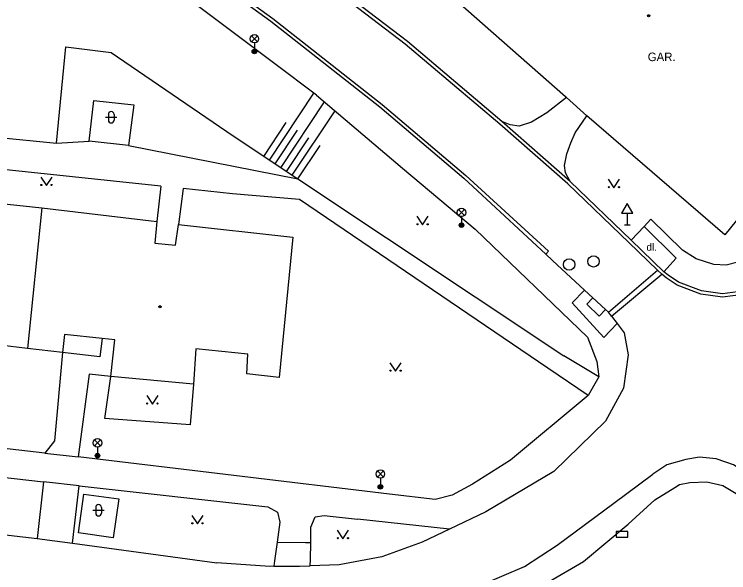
# Model space of a CAD drawing. Extents: x -595546 to -593986, y -1160845 to -1159202.
# Drawn here: x -594144.4 to -594081.5, y -1159544.9 to -1159495.8 of the extents above; entities that cross this region are included whole.
import ezdxf

# ---------------------------------------------------------------- set-up
doc = ezdxf.new("R2010")
doc.units = 0
for name, color, linetype in [('Level 24', 7, 'Continuous'), ('Level 27', 7, 'Continuous'), ('Level 33', 7, 'Continuous'), ('Level 34', 7, 'Continuous'), ('Level 36', 7, 'Continuous'), ('Level 39', 7, 'Continuous'), ('Specificka linie pasportu komunikaci', 7, 'Continuous'), ('TM - budovy zdene_ betonove - VP', 7, 'Continuous'), ('TM - chodniky - VP', 7, 'Continuous'), ('TM - komunikace - VP', 7, 'Continuous'), ('TM - letecke snimky - pomocna linie', 7, 'Continuous'), ('TM - plot dreveny - VP', 7, 'Continuous'), ('TM - popis objektu', 7, 'Continuous'), ('TM - popis povrchu', 7, 'Continuous'), ('TM - rozhrani mezi zpev. plochami mezi sebou - VP', 7, 'Continuous'), ('TM - rozhrani ploch obecne - VP', 7, 'Continuous'), ('TM - srafovani', 7, 'Continuous')]:
    doc.layers.add(name, color=color, linetype=linetype)

msp = doc.modelspace()

# ---------------------------------------------------------------- linework, layer by layer
at = {"layer": 'Level 24'}
msp.add_lwpolyline([(-594091.397, -1159541.808), (-594090.397, -1159541.808), (-594090.397, -1159541.308), (-594091.397, -1159541.308)], close=True, dxfattribs=at)
at = {"layer": 'Level 27'}
for centre in [(-594093.4, -1159517.52), (-594095.55, -1159517.79)]:
    msp.add_circle(centre, 0.5, dxfattribs=at)
at = {"layer": 'Level 33'}
for p, q in [((-594123.515, -1159498.17), (-594122.985, -1159497.64)), ((-594123.515, -1159497.64), (-594122.985, -1159498.17)), ((-594123.25, -1159498.28), (-594123.25, -1159499.03)), ((-594105.285, -1159513.47), (-594104.755, -1159512.94)), ((-594105.285, -1159512.94), (-594104.755, -1159513.47)), ((-594105.02, -1159513.58), (-594105.02, -1159514.33)), ((-594137.325, -1159533.77), (-594136.795, -1159533.24)), ((-594137.325, -1159533.24), (-594136.795, -1159533.77)), ((-594137.06, -1159533.88), (-594137.06, -1159534.63)), ((-594112.425, -1159536.51), (-594111.895, -1159535.98)), ((-594112.425, -1159535.98), (-594111.895, -1159536.51)), ((-594112.16, -1159536.62), (-594112.16, -1159537.37))]:
    msp.add_line(p, q, dxfattribs=at)
for centre, radius in [((-594123.25, -1159497.905), 0.375), ((-594123.25, -1159499.03), 0.2), ((-594123.25, -1159499.03), 0.145), ((-594123.25, -1159499.03), 0.0876), ((-594105.02, -1159513.205), 0.375), ((-594105.02, -1159514.33), 0.2), ((-594105.02, -1159514.33), 0.145), ((-594105.02, -1159514.33), 0.0876), ((-594137.06, -1159533.505), 0.375), ((-594137.06, -1159534.63), 0.2), ((-594137.06, -1159534.63), 0.145), ((-594137.06, -1159534.63), 0.0876), ((-594112.16, -1159536.245), 0.375), ((-594112.16, -1159537.37), 0.2), ((-594112.16, -1159537.37), 0.145), ((-594112.16, -1159537.37), 0.0876)]:
    msp.add_circle(centre, radius, dxfattribs=at)
at = {"layer": 'Level 34'}
for p, q in [((-594090.44, -1159513.282), (-594090.44, -1159514.3)), ((-594090.69, -1159514.3), (-594090.19, -1159514.3))]:
    msp.add_line(p, q, dxfattribs=at)
msp.add_lwpolyline([(-594090.94, -1159513.282), (-594089.94, -1159513.282), (-594090.44, -1159512.416)], close=True, dxfattribs=at)
at = {"layer": 'Level 36'}
for p, q in [((-594136.346, -1159504.826), (-594135.346, -1159504.826)), ((-594136.096, -1159504.576), (-594136.096, -1159505.076)), ((-594135.596, -1159504.576), (-594135.596, -1159505.076)), ((-594137.466, -1159539.436), (-594136.466, -1159539.436)), ((-594137.216, -1159539.186), (-594137.216, -1159539.686)), ((-594136.716, -1159539.186), (-594136.716, -1159539.686))]:
    msp.add_line(p, q, dxfattribs=at)
for points in [[(-594142.05, -1159510.09), (-594141.55, -1159510.84), (-594141.05, -1159510.09)], [(-594092.11, -1159510.28), (-594091.61, -1159511.03), (-594091.11, -1159510.28)], [(-594108.95, -1159513.55), (-594108.45, -1159514.3), (-594107.95, -1159513.55)], [(-594111.33, -1159526.44), (-594110.83, -1159527.19), (-594110.33, -1159526.44)], [(-594132.73, -1159529.33), (-594132.23, -1159530.08), (-594131.73, -1159529.33)], [(-594128.76, -1159539.89), (-594128.26, -1159540.64), (-594127.76, -1159539.89)], [(-594115.96, -1159541.2), (-594115.46, -1159541.95), (-594114.96, -1159541.2)]]:
    msp.add_lwpolyline(points, dxfattribs=at)
for centre in [(-594142, -1159510.79), (-594141.101, -1159510.79), (-594092.06, -1159510.98), (-594091.161, -1159510.98), (-594108.9, -1159514.25), (-594108.001, -1159514.25), (-594111.28, -1159527.14), (-594110.381, -1159527.14), (-594132.68, -1159530.03), (-594131.781, -1159530.03), (-594128.71, -1159540.59), (-594127.811, -1159540.59), (-594115.91, -1159541.9), (-594115.011, -1159541.9)]:
    msp.add_circle(centre, 0.05, dxfattribs=at)
for centre, start, end in [((-594135.846, -1159504.576), 0, 180), ((-594135.846, -1159505.076), 180, 0), ((-594136.966, -1159539.186), 0, 180), ((-594136.966, -1159539.686), 180, 0)]:
    msp.add_arc(centre, 0.25, start, end, dxfattribs=at)
at = {"layer": 'Level 39'}
for centre, radius in [((-594088.55, -1159495.88), 0.09), ((-594088.55, -1159495.88), 0.0398), ((-594131.56, -1159521.51), 0.09), ((-594131.56, -1159521.51), 0.0398)]:
    msp.add_circle(centre, radius, dxfattribs=at)
at = {"layer": 'Specificka linie pasportu komunikaci'}
for points in [[(-594140.67, -1159507.12), (-594137.78, -1159506.92)], [(-594134.32, -1159507.31), (-594119.43, -1159510.26)], [(-594141.69, -1159534.4), (-594138.76, -1159534.74)], [(-594189.77, -1159536.4), (-594142.37, -1159541.93)]]:
    msp.add_lwpolyline(points, dxfattribs=at)
at = {"layer": 'TM - budovy zdene_ betonove - VP'}
for points in [[(-594095.86, -1159503.03), (-594107.81, -1159492.5)], [(-594069.66, -1159500.13), (-594081.84, -1159515.18)], [(-594095.79, -1159503.09), (-594095.86, -1159503.03)], [(-594094, -1159504.7), (-594095.79, -1159503.09)], [(-594081.84, -1159515.18), (-594094, -1159504.7)], [(-594151.61, -1159511.77), (-594141.95, -1159512.8)], [(-594141.95, -1159512.8), (-594143.23, -1159525.19)], [(-594141.95, -1159512.8), (-594131.83, -1159514.02)], [(-594131.83, -1159514.02), (-594132, -1159515.91)], [(-594130.2, -1159516.1), (-594129.94, -1159514.28)], [(-594129.94, -1159514.28), (-594119.86, -1159515.4)], [(-594119.86, -1159515.4), (-594121.07, -1159527.76)], [(-594132, -1159515.91), (-594130.2, -1159516.1)], [(-594136.66, -1159524.31), (-594136.85, -1159525.94)], [(-594135.54, -1159524.44), (-594136.66, -1159524.31)], [(-594135.89, -1159527.66), (-594135.54, -1159524.44)], [(-594143.23, -1159525.19), (-594145.69, -1159524.9)], [(-594140.13, -1159525.55), (-594143.23, -1159525.19)], [(-594128.39, -1159525.21), (-594128.6, -1159528.34)], [(-594123.82, -1159525.7), (-594128.39, -1159525.21)], [(-594136.85, -1159525.94), (-594140.13, -1159525.55)], [(-594123.92, -1159527.43), (-594123.82, -1159525.7)], [(-594128.6, -1159528.34), (-594135.89, -1159527.66)], [(-594121.07, -1159527.76), (-594123.92, -1159527.43)]]:
    msp.add_lwpolyline(points, dxfattribs=at)
at = {"layer": 'TM - chodniky - VP'}
for points in [[(-594140.67, -1159507.12), (-594139.84, -1159498.61)], [(-594139.84, -1159498.61), (-594135.85, -1159499.11)], [(-594135.85, -1159499.11), (-594125.13, -1159506.47)], [(-594183.18, -1159502.87), (-594140.67, -1159507.12)], [(-594117.77, -1159502.87), (-594110.21, -1159509.3)], [(-594137.78, -1159506.92), (-594137.39, -1159503.34)], [(-594137.39, -1159503.34), (-594133.87, -1159503.74)], [(-594133.87, -1159503.74), (-594134.32, -1159507.31)], [(-594134.32, -1159507.31), (-594137.78, -1159506.92)], [(-594125.13, -1159506.47), (-594119.43, -1159510.26)], [(-594131.48, -1159510.89), (-594151.23, -1159508.82)], [(-594110.21, -1159509.3), (-594103.83, -1159514.67)], [(-594119.43, -1159510.26), (-594096.01, -1159525.83)], [(-594131.48, -1159510.89), (-594131.83, -1159514.02)], [(-594129.53, -1159511.1), (-594129.94, -1159514.28)], [(-594125.18, -1159511.56), (-594129.53, -1159511.1)], [(-594119.28, -1159512.06), (-594125.18, -1159511.56)], [(-594097.41, -1159526.93), (-594119.28, -1159512.06)], [(-594088.36, -1159513.8), (-594088.96, -1159514.44)], [(-594085.58, -1159516.54), (-594088.36, -1159513.8)], [(-594088.96, -1159514.44), (-594090.1, -1159515.64)], [(-594103.83, -1159514.67), (-594093.94, -1159524.18)], [(-594084.36, -1159517.28), (-594085.58, -1159516.54)], [(-594082.8, -1159517.8), (-594084.36, -1159517.28)], [(-594080.7, -1159517.58), (-594081.72, -1159517.86)], [(-594081.72, -1159517.86), (-594082.8, -1159517.8)], [(-594093.94, -1159524.18), (-594093.12, -1159526.34)], [(-594140.13, -1159525.55), (-594140.83, -1159533.33)], [(-594092.93, -1159527.7), (-594096.01, -1159525.83)], [(-594093.12, -1159526.34), (-594092.93, -1159527.7)], [(-594093.87, -1159529.34), (-594097.41, -1159526.93)], [(-594137.78, -1159527.45), (-594138.76, -1159534.74)], [(-594135.89, -1159527.66), (-594137.78, -1159527.45)], [(-594093.87, -1159529.34), (-594100.72, -1159535.02)], [(-594141.69, -1159534.4), (-594160.54, -1159532.24)], [(-594140.83, -1159533.33), (-594141.69, -1159534.4)], [(-594111.37, -1159538.01), (-594138.76, -1159534.74)], [(-594100.72, -1159535.02), (-594104.04, -1159537.15)], [(-594104.04, -1159537.15), (-594105.85, -1159538.12)], [(-594101.35, -1159547.78), (-594097.3, -1159545.72), (-594094.29, -1159543.95), (-594090.36, -1159540.67), (-594088.01, -1159538.53), (-594086.25, -1159537.44), (-594085.83, -1159537.18), (-594084.94, -1159536.99), (-594083.43, -1159536.94), (-594082.03, -1159537.27), (-594080.7, -1159538.04), (-594079.12, -1159539.61)], [(-594139.27, -1159542.34), (-594138.66, -1159537.28)], [(-594138.66, -1159537.28), (-594122.07, -1159539.14)], [(-594107.33, -1159538.49), (-594111.37, -1159538.01)], [(-594105.85, -1159538.12), (-594107.33, -1159538.49)], [(-594122.07, -1159539.14), (-594121.23, -1159539.62), (-594121, -1159540.48)], [(-594118.29, -1159542.28), (-594118.27, -1159540.93), (-594117.91, -1159540.03)], [(-594117.91, -1159540.03), (-594117.1, -1159539.91)], [(-594117.1, -1159539.91), (-594114.17, -1159540.23)], [(-594106.09, -1159541.11), (-594114.17, -1159540.23)], [(-594121, -1159540.48), (-594121.25, -1159542.26)], [(-594121.25, -1159542.26), (-594121.48, -1159543.89)], [(-594118.33, -1159544.33), (-594118.32, -1159543.78), (-594118.29, -1159542.28)], [(-594121.48, -1159543.89), (-594121.55, -1159544.37)]]:
    msp.add_lwpolyline(points, dxfattribs=at)
at = {"layer": 'TM - komunikace - VP'}
for points in [[(-594109.79, -1159498.15), (-594123.27, -1159487.84)], [(-594132.81, -1159488.38), (-594121.81, -1159496.37)], [(-594121.81, -1159496.37), (-594112.2, -1159503.91)], [(-594101.48, -1159505.19), (-594109.79, -1159498.15)], [(-594095.79, -1159503.09), (-594097.52, -1159504.43)], [(-594112.2, -1159503.91), (-594104.81, -1159510.18)], [(-594097.52, -1159504.43), (-594098.87, -1159505.27)], [(-594095.01, -1159506.21), (-594094, -1159504.7)], [(-594100.74, -1159505.49), (-594101.48, -1159505.19)], [(-594099.94, -1159505.62), (-594100.74, -1159505.49)], [(-594098.87, -1159505.27), (-594099.94, -1159505.62)], [(-594095.41, -1159507.07), (-594095.01, -1159506.21)], [(-594095.75, -1159508.05), (-594095.41, -1159507.07)], [(-594095.96, -1159509.08), (-594095.75, -1159508.05)], [(-594095.86, -1159509.73), (-594095.96, -1159509.08)], [(-594095.46, -1159510.48), (-594095.86, -1159509.73)], [(-594104.81, -1159510.18), (-594097.6, -1159516.88)], [(-594090.1, -1159515.64), (-594095.46, -1159510.48)], [(-594087.21, -1159518.43), (-594090.1, -1159515.64)], [(-594097.6, -1159516.88), (-594097.01, -1159517.43)], [(-594094.19, -1159520.05), (-594097.01, -1159517.43)], [(-594086.83, -1159518.74), (-594087.21, -1159518.43)], [(-594085.91, -1159519.36), (-594086.83, -1159518.74)], [(-594083.9, -1159520.12), (-594085.91, -1159519.36)], [(-594093.45, -1159520.73), (-594094.19, -1159520.05)], [(-594082.06, -1159520.38), (-594083.9, -1159520.12)], [(-594080.3, -1159520.15), (-594082.06, -1159520.38)], [(-594092.35, -1159521.75), (-594093.45, -1159520.73)], [(-594092.09, -1159521.99), (-594092.35, -1159521.75)], [(-594091.82, -1159522.35), (-594092.09, -1159521.99)], [(-594091.82, -1159522.35), (-594091.33, -1159522.99)], [(-594091.33, -1159522.99), (-594090.7, -1159523.81)], [(-594090.7, -1159523.81), (-594090.34, -1159525.76)], [(-594090.34, -1159525.76), (-594090.76, -1159528.69)], [(-594090.76, -1159528.69), (-594092.36, -1159531.59)], [(-594189.07, -1159531.55), (-594141.82, -1159536.93)], [(-594092.36, -1159531.59), (-594096.89, -1159536.03)], [(-594085.29, -1159534.96), (-594086.95, -1159535.44), (-594088.19, -1159536.26)], [(-594077.61, -1159538.29), (-594079.66, -1159536.35), (-594081.09, -1159535.43), (-594082.6, -1159534.9), (-594084.07, -1159534.77), (-594085.29, -1159534.96)], [(-594096.89, -1159536.03), (-594102.87, -1159539.58)], [(-594091.62, -1159538.82), (-594088.19, -1159536.26)], [(-594141.82, -1159536.93), (-594142.37, -1159541.93)], [(-594096.59, -1159542.5), (-594091.62, -1159538.82)], [(-594102.87, -1159539.58), (-594106.09, -1159541.11)], [(-594106.09, -1159541.11), (-594108.49, -1159542.24)], [(-594142.37, -1159541.93), (-594139.27, -1159542.34)], [(-594139.27, -1159542.34), (-594126.55, -1159544.06)], [(-594108.49, -1159542.24), (-594112.03, -1159543.55)], [(-594099.49, -1159544.38), (-594096.59, -1159542.5)], [(-594121.55, -1159544.37), (-594121.88, -1159544.38), (-594126.55, -1159544.06)], [(-594112.03, -1159543.55), (-594115.78, -1159544.25), (-594118.33, -1159544.33)], [(-594121.55, -1159544.37), (-594121.46, -1159544.37), (-594119.29, -1159544.36), (-594118.33, -1159544.33)], [(-594104.85, -1159546.69), (-594099.49, -1159544.38)]]:
    msp.add_lwpolyline(points, dxfattribs=at)
at = {"layer": 'TM - letecke snimky - pomocna linie'}
msp.add_lwpolyline([(-594117.77, -1159502.87), (-594125.118, -1159497.348), (-594134.294, -1159490.434), (-594144.8, -1159483.8)], dxfattribs=at)
at = {"layer": 'TM - plot dreveny - VP'}
for points in [[(-594136.42, -1159531.37), (-594135.89, -1159527.66)], [(-594128.6, -1159528.34), (-594128.9, -1159531.91)], [(-594128.9, -1159531.91), (-594136.42, -1159531.37)]]:
    msp.add_lwpolyline(points, dxfattribs=at)
at = {"layer": 'TM - rozhrani mezi zpev. plochami mezi sebou - VP'}
for points in [[(-594109.97, -1159498.38), (-594123.45, -1159488.07)], [(-594132.64, -1159488.15), (-594121.64, -1159496.14)], [(-594121.64, -1159496.14), (-594112.01, -1159503.69)], [(-594101.65, -1159505.42), (-594109.97, -1159498.38)], [(-594112.01, -1159503.69), (-594104.63, -1159509.95)], [(-594095.66, -1159510.69), (-594101.65, -1159505.42)], [(-594095.46, -1159510.48), (-594101.48, -1159505.19)], [(-594104.63, -1159509.95), (-594097.37, -1159516.63)], [(-594090.3, -1159515.85), (-594095.66, -1159510.69)], [(-594088.96, -1159514.44), (-594086.14, -1159517.25)], [(-594087.76, -1159518.3), (-594090.3, -1159515.85)], [(-594097.6, -1159516.88), (-594097.37, -1159516.63)], [(-594086.14, -1159517.25), (-594087.21, -1159518.43)], [(-594092.09, -1159521.99), (-594087.76, -1159518.3)], [(-594087.4, -1159518.65), (-594087.76, -1159518.3)], [(-594091.82, -1159522.35), (-594087.4, -1159518.65)], [(-594087, -1159518.97), (-594087.4, -1159518.65)], [(-594086.05, -1159519.62), (-594087, -1159518.97)], [(-594094.19, -1159520.05), (-594095.29, -1159521.18), (-594092.51, -1159524.21), (-594091.33, -1159522.99)], [(-594083.97, -1159520.4), (-594086.05, -1159519.62)], [(-594093.45, -1159520.73), (-594094, -1159521.29), (-594092.92, -1159522.34), (-594092.35, -1159521.75)], [(-594082.06, -1159520.67), (-594083.97, -1159520.4)], [(-594080.23, -1159520.43), (-594082.06, -1159520.67)], [(-594121.25, -1159542.26), (-594118.76, -1159542.28), (-594118.29, -1159542.28)]]:
    msp.add_lwpolyline(points, dxfattribs=at)
at = {"layer": 'TM - rozhrani ploch obecne - VP'}
for points in [[(-594136.66, -1159524.31), (-594139.96, -1159523.96), (-594140.13, -1159525.55)], [(-594092.93, -1159527.7), (-594093.87, -1159529.34)], [(-594138.66, -1159537.28), (-594141.82, -1159536.93)], [(-594138.74, -1159541.43), (-594138.26, -1159538.03)], [(-594138.26, -1159538.03), (-594135.17, -1159538.43)], [(-594135.17, -1159538.43), (-594135.67, -1159541.88)], [(-594135.67, -1159541.88), (-594138.74, -1159541.43)]]:
    msp.add_lwpolyline(points, dxfattribs=at)
at = {"layer": 'TM - srafovani'}
for points in [[(-594121.92, -1159508.6), (-594118.01, -1159502.71)], [(-594120.92, -1159509.27), (-594117.07, -1159503.47)], [(-594119.93, -1159509.93), (-594116.15, -1159504.25)], [(-594122.42, -1159508.27), (-594120.45, -1159505.3)], [(-594121.42, -1159508.93), (-594119.45, -1159505.97)], [(-594120.42, -1159509.6), (-594118.45, -1159506.63)], [(-594119.43, -1159510.26), (-594117.46, -1159507.3)]]:
    msp.add_lwpolyline(points, dxfattribs=at)

# ---------------------------------------------------------------- texts
at = {"layer": 'TM - popis objektu'}
msp.add_text('GAR.', height=0.75, dxfattribs=at).set_placement((-594088.63, -1159499.88))
at = {"layer": 'TM - popis povrchu'}
msp.add_text('dl.', height=0.65, dxfattribs=at).set_placement((-594088.74, -1159516.58))

doc.saveas('drawing.dxf')
